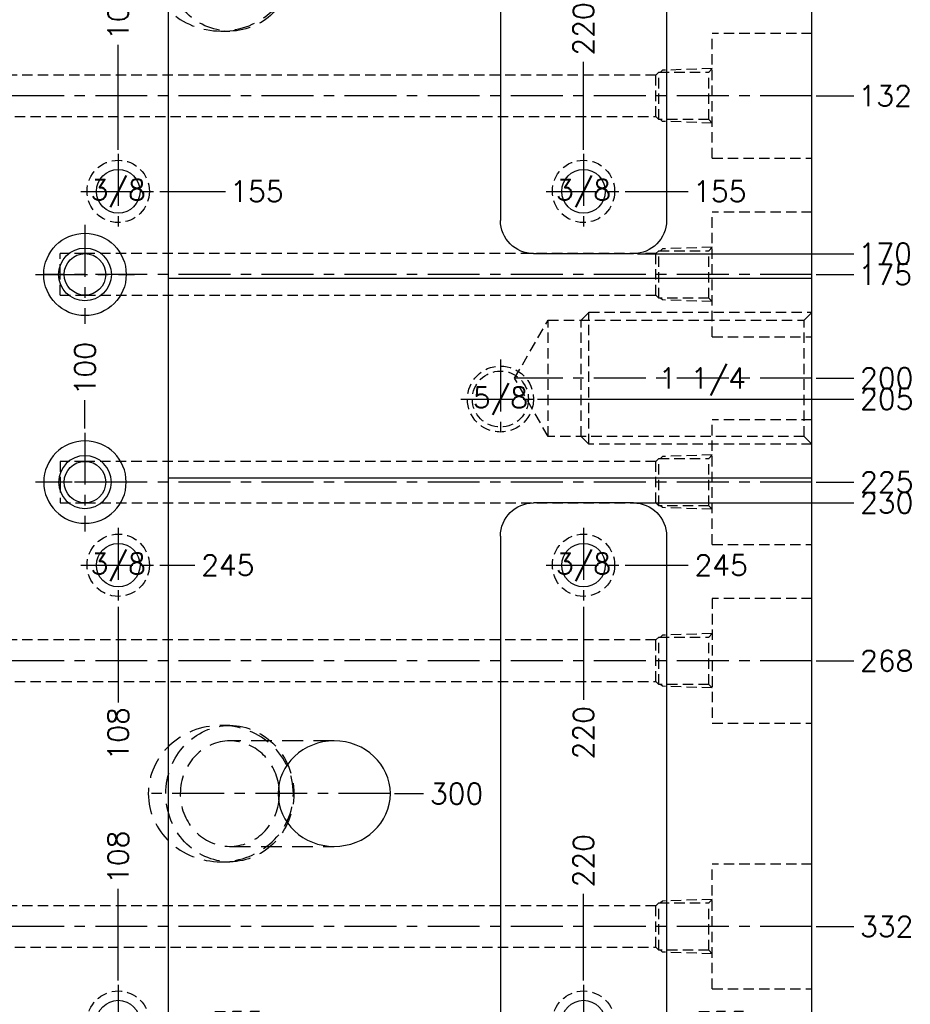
# Model space of a CAD drawing. Extents: x 2651 to 11825, y -3833 to 1075.
# Tile 549 of 656: x 6293 to 6507, y -2498 to -2261. Entities that reach past the tile are written whole.
import ezdxf
from ezdxf.enums import TextEntityAlignment as Align

# ---------------------------------------------------------------- set-up
doc = ezdxf.new("R2010")
doc.units = 0
doc.header["$LTSCALE"] = 10
for name, pattern in [('CENTER', [2, 1.25, -0.25, 0.25, -0.25]), ('DASHED', [0.75, 0.5, -0.25]), ('HIDDEN', [0.375, 0.25, -0.125])]:
    doc.linetypes.add(name, pattern=pattern)
doc.layers.get('0').update_dxf_attribs({"linetype": 'CONTINUOUS'})
doc.layers.get('Defpoints').update_dxf_attribs({"linetype": 'CONTINUOUS'})
for name, color, linetype in [('98', 7, 'CONTINUOUS'), ('CEN', 1, 'CENTER'), ('COOL', 150, 'HIDDEN'), ('DIM', 3, 'CONTINUOUS'), ('HIDDEN', 6, 'HIDDEN'), ('PART', 7, 'CONTINUOUS'), ('TEXT', 4, 'CONTINUOUS')]:
    doc.layers.add(name, color=color, linetype=linetype)
doc.styles.get("Standard").update_dxf_attribs({"font": 'romans.shx'})
doc.dimstyles.new('T5', dxfattribs={"dimtxt": 5, "dimasz": 4, "dimexe": 1.5, "dimexo": 1, "dimgap": 1.5, "dimtad": 0, "dimrnd": 1.38778e-17, "dimzin": 9, "dimdsep": 46, "dimtxsty": 'Standard', "dimblk": 'CLOSED', "dimcen": 0, "dimclrd": 3, "dimclre": 3, "dimclrt": 3, "dimazin": 2, "dimtfac": 0.75, "dimtofl": 0, "dimtmove": 0, "dimatfit": 3, "dimfxl": 0, "dimtolj": 1, "dimarcsym": 0})

# ---------------------------------------------------------------- blocks, each defined once
blk = doc.blocks.new('*U2488', base_point=(3771.43, -1418.36))
for radius in [7.94, 6.75]:
    blk.add_circle((3771.43, -1418.36), radius)
at = {"layer": 'CEN'}
for p, q in [((3771.43, -1408.83), (3771.43, -1427.89)), ((3761.9, -1418.36), (3780.96, -1418.36))]:
    blk.add_line(p, q, dxfattribs=at)
blk = doc.blocks.new('*U2503', base_point=(3791.43, -1458.36))
blk.add_circle((3791.43, -1458.36), 7.5)
at = {"layer": 'CEN'}
for p, q in [((3791.43, -1449.36), (3791.43, -1467.36)), ((3782.43, -1458.36), (3800.43, -1458.36))]:
    blk.add_line(p, q, dxfattribs=at)
at = {"layer": 'PART'}
blk.add_circle((3791.43, -1458.36), 5.25, dxfattribs=at)
blk = doc.blocks.new('*U2504', base_point=(3791.43, -1568.36))
blk.add_circle((3791.43, -1568.36), 7.5)
at = {"layer": 'CEN'}
for p, q in [((3791.43, -1559.36), (3791.43, -1577.36)), ((3782.43, -1568.36), (3800.43, -1568.36))]:
    blk.add_line(p, q, dxfattribs=at)
at = {"layer": 'PART'}
blk.add_circle((3791.43, -1568.36), 5.25, dxfattribs=at)
blk = doc.blocks.new('*U2505', base_point=(3791.43, -1368.36))
blk.add_circle((3791.43, -1368.36), 7.5)
at = {"layer": 'CEN'}
for p, q in [((3791.43, -1359.36), (3791.43, -1377.36)), ((3782.43, -1368.36), (3800.43, -1368.36))]:
    blk.add_line(p, q, dxfattribs=at)
at = {"layer": 'PART'}
blk.add_circle((3791.43, -1368.36), 5.25, dxfattribs=at)
blk = doc.blocks.new('*U2522', base_point=(3679.43, -1368.36))
blk.add_circle((3679.43, -1368.36), 7.5)
at = {"layer": 'CEN'}
for p, q in [((3679.43, -1359.36), (3679.43, -1377.36)), ((3670.43, -1368.36), (3688.43, -1368.36))]:
    blk.add_line(p, q, dxfattribs=at)
at = {"layer": 'PART'}
blk.add_circle((3679.43, -1368.36), 5.25, dxfattribs=at)
blk = doc.blocks.new('*U2524', base_point=(3679.43, -1463.61))
blk.add_circle((3679.43, -1463.61), 7.5)
at = {"layer": 'CEN'}
for p, q in [((3679.43, -1454.61), (3679.43, -1472.61)), ((3670.43, -1463.61), (3688.43, -1463.61))]:
    blk.add_line(p, q, dxfattribs=at)
at = {"layer": 'PART'}
blk.add_circle((3679.43, -1463.61), 5.25, dxfattribs=at)
blk = doc.blocks.new('*U2526', base_point=(3679.43, -1568.36))
blk.add_circle((3679.43, -1568.36), 7.5)
at = {"layer": 'CEN'}
for p, q in [((3679.43, -1559.36), (3679.43, -1577.36)), ((3670.43, -1568.36), (3688.43, -1568.36))]:
    blk.add_line(p, q, dxfattribs=at)
at = {"layer": 'PART'}
blk.add_circle((3679.43, -1568.36), 5.25, dxfattribs=at)
blk = doc.blocks.new('*D2992')
at = {"layer": 'Defpoints', "color": 0}
for p in [(6208.68, -2147.36), (6483.68, -2279.36), (6493.74, -2279.36)]:
    blk.add_point(p, dxfattribs=at)
at = {"layer": 'DIM', "color": 3, "lineweight": -2}
blk.add_line((6484.68, -2279.36), (6493.74, -2279.36), dxfattribs=at)
at = {"layer": 'DIM', "color": 3, "insert": (6501.31, -2279.36), "char_height": 5, "attachment_point": 5}
blk.add_mtext('\\A1;132', dxfattribs=at)
blk = doc.blocks.new('_Closed')
at = {"color": 0, "linetype": 'ByBlock', "lineweight": -2}
for p, q in [((-1, 0.167), (0, 0)), ((-1, 0.167), (-1, -0.167)), ((0, 0), (-1, -0.167)), ((0, 0), (-1, 0))]:
    blk.add_line(p, q, dxfattribs=at)
blk = doc.blocks.new('*D2993')
at = {"layer": 'Defpoints', "color": 0}
for p in [(6208.68, -2147.36), (6483.68, -2322.36), (6493.74, -2322.36)]:
    blk.add_point(p, dxfattribs=at)
at = {"layer": 'DIM', "color": 3, "lineweight": -2}
blk.add_line((6484.68, -2322.36), (6493.74, -2322.36), dxfattribs=at)
at = {"layer": 'DIM', "color": 3, "insert": (6501.31, -2322.36), "char_height": 5, "attachment_point": 5}
blk.add_mtext('\\A1;175', dxfattribs=at)
blk = doc.blocks.new('*D2994')
at = {"layer": 'Defpoints', "color": 0}
for p in [(6208.68, -2147.36), (6483.68, -2347.36), (6493.74, -2347.36)]:
    blk.add_point(p, dxfattribs=at)
at = {"layer": 'DIM', "color": 3, "lineweight": -2}
blk.add_line((6484.68, -2347.36), (6493.74, -2347.36), dxfattribs=at)
at = {"layer": 'DIM', "color": 3, "insert": (6501.67, -2347.36), "char_height": 5, "attachment_point": 5}
blk.add_mtext('\\A1;200', dxfattribs=at)
blk = doc.blocks.new('*D2995')
at = {"layer": 'Defpoints', "color": 0}
for p in [(6208.68, -2147.36), (6483.68, -2372.36), (6493.74, -2372.36)]:
    blk.add_point(p, dxfattribs=at)
at = {"layer": 'DIM', "color": 3, "lineweight": -2}
blk.add_line((6484.68, -2372.36), (6493.74, -2372.36), dxfattribs=at)
at = {"layer": 'DIM', "color": 3, "insert": (6501.67, -2372.36), "char_height": 5, "attachment_point": 5}
blk.add_mtext('\\A1;225', dxfattribs=at)
blk = doc.blocks.new('*D2996')
at = {"layer": 'Defpoints', "color": 0}
for p in [(6208.68, -2147.36), (6483.68, -2415.36), (6493.74, -2415.36)]:
    blk.add_point(p, dxfattribs=at)
at = {"layer": 'DIM', "color": 3, "lineweight": -2}
blk.add_line((6484.68, -2415.36), (6493.74, -2415.36), dxfattribs=at)
at = {"layer": 'DIM', "color": 3, "insert": (6501.67, -2415.36), "char_height": 5, "attachment_point": 5}
blk.add_mtext('\\A1;268', dxfattribs=at)
blk = doc.blocks.new('*D2997')
at = {"layer": 'Defpoints', "color": 0}
for p in [(6208.68, -2147.36), (6483.68, -2479.36), (6493.74, -2479.36)]:
    blk.add_point(p, dxfattribs=at)
at = {"layer": 'DIM', "color": 3, "lineweight": -2}
blk.add_line((6484.68, -2479.36), (6493.74, -2479.36), dxfattribs=at)
at = {"layer": 'DIM', "color": 3, "insert": (6501.67, -2479.36), "char_height": 5, "attachment_point": 5}
blk.add_mtext('\\A1;332', dxfattribs=at)
blk = doc.blocks.new('*D2998')
at = {"layer": 'Defpoints', "color": 0}
for p in [(6208.68, -2147.36), (6483.68, -2522.36), (6493.74, -2522.36)]:
    blk.add_point(p, dxfattribs=at)
at = {"layer": 'DIM', "color": 3, "lineweight": -2}
blk.add_line((6484.68, -2522.36), (6493.74, -2522.36), dxfattribs=at)
at = {"layer": 'DIM', "color": 3, "insert": (6501.67, -2522.36), "char_height": 5, "attachment_point": 5}
blk.add_mtext('\\A1;375', dxfattribs=at)
blk = doc.blocks.new('*D2999')
at = {"layer": 'Defpoints', "color": 0}
for p in [(6208.68, -2147.36), (6483.68, -2672.36), (6493.74, -2672.36)]:
    blk.add_point(p, dxfattribs=at)
at = {"layer": 'DIM', "color": 3, "lineweight": -2}
blk.add_line((6484.68, -2672.36), (6493.74, -2672.36), dxfattribs=at)
at = {"layer": 'DIM', "color": 3, "insert": (6501.67, -2672.36), "char_height": 5, "attachment_point": 5}
blk.add_mtext('\\A1;525', dxfattribs=at)
blk = doc.blocks.new('*D3011')
at = {"layer": 'Defpoints', "color": 0}
for p in [(6208.68, -2147.36), (6405.68, -2646.83), (6405.68, -2656.15)]:
    blk.add_point(p, dxfattribs=at)
at = {"layer": 'DIM', "color": 3, "lineweight": -2}
blk.add_line((6405.68, -2647.83), (6405.68, -2656.15), dxfattribs=at)
at = {"layer": 'DIM', "color": 3, "insert": (6405.68, -2663.72), "char_height": 5, "attachment_point": 5, "rotation": 90}
blk.add_mtext('\\A1;197', dxfattribs=at)
blk = doc.blocks.new('*D3012')
at = {"layer": 'Defpoints', "color": 0}
for p in [(6208.68, -2147.36), (6433.16, -2619.36), (6440.87, -2619.36)]:
    blk.add_point(p, dxfattribs=at)
at = {"layer": 'DIM', "color": 3, "lineweight": -2}
blk.add_line((6434.16, -2619.36), (6440.87, -2619.36), dxfattribs=at)
at = {"layer": 'DIM', "color": 3, "insert": (6448.8, -2619.36), "char_height": 5, "attachment_point": 5}
blk.add_mtext('\\A1;472', dxfattribs=at)
blk = doc.blocks.new('*D3013')
at = {"layer": 'Defpoints', "color": 0}
for p in [(6208.68, -2147.36), (6338.68, -2612.14), (6338.68, -2622.75)]:
    blk.add_point(p, dxfattribs=at)
at = {"layer": 'DIM', "color": 3, "lineweight": -2}
blk.add_line((6338.68, -2613.14), (6338.68, -2622.75), dxfattribs=at)
at = {"layer": 'DIM', "color": 3, "insert": (6338.68, -2630.32), "char_height": 5, "attachment_point": 5, "rotation": 90}
blk.add_mtext('\\A1;130', dxfattribs=at)
blk = doc.blocks.new('*D3014')
at = {"layer": 'Defpoints', "color": 0}
for p in [(6208.68, -2147.36), (6363.46, -2587.36), (6373.21, -2587.36)]:
    blk.add_point(p, dxfattribs=at)
at = {"layer": 'DIM', "color": 3, "lineweight": -2}
blk.add_line((6364.46, -2587.36), (6373.21, -2587.36), dxfattribs=at)
at = {"layer": 'DIM', "color": 3, "insert": (6381.14, -2587.36), "char_height": 5, "attachment_point": 5}
blk.add_mtext('\\A1;440', dxfattribs=at)
blk = doc.blocks.new('*D3015')
at = {"layer": 'Defpoints', "color": 0}
for p in [(6208.68, -2147.36), (6408.68, -2566.89), (6408.68, -2573.25)]:
    blk.add_point(p, dxfattribs=at)
at = {"layer": 'DIM', "color": 3, "lineweight": -2}
blk.add_line((6408.68, -2567.89), (6408.68, -2573.25), dxfattribs=at)
at = {"layer": 'DIM', "color": 3, "insert": (6408.68, -2581.18), "char_height": 5, "attachment_point": 5, "rotation": 90}
blk.add_mtext('\\A1;200', dxfattribs=at)
blk = doc.blocks.new('*D3016')
at = {"layer": 'Defpoints', "color": 0}
for p in [(6208.68, -2147.36), (6418.21, -2557.36), (6429.72, -2557.36)]:
    blk.add_point(p, dxfattribs=at)
at = {"layer": 'DIM', "color": 3, "lineweight": -2}
blk.add_line((6419.21, -2557.36), (6429.72, -2557.36), dxfattribs=at)
at = {"layer": 'DIM', "color": 3, "insert": (6437.64, -2557.36), "char_height": 5, "attachment_point": 5}
blk.add_mtext('\\A1;410', dxfattribs=at)
blk = doc.blocks.new('*D3027')
at = {"layer": 'Defpoints', "color": 0}
for p in [(6208.68, -2147.36), (6437.68, -2302.36), (6453.9, -2302.36)]:
    blk.add_point(p, dxfattribs=at)
at = {"layer": 'DIM', "color": 3, "lineweight": -2}
blk.add_line((6438.68, -2302.36), (6453.9, -2302.36), dxfattribs=at)
at = {"layer": 'DIM', "color": 3, "insert": (6461.47, -2302.36), "char_height": 5, "attachment_point": 5}
blk.add_mtext('\\A1;155', dxfattribs=at)
blk = doc.blocks.new('*D3028')
at = {"layer": 'Defpoints', "color": 0}
for p in [(6208.68, -2147.36), (6437.68, -2392.36), (6453.9, -2392.36)]:
    blk.add_point(p, dxfattribs=at)
at = {"layer": 'DIM', "color": 3, "lineweight": -2}
blk.add_line((6438.68, -2392.36), (6453.9, -2392.36), dxfattribs=at)
at = {"layer": 'DIM', "color": 3, "insert": (6461.83, -2392.36), "char_height": 5, "attachment_point": 5}
blk.add_mtext('\\A1;245', dxfattribs=at)
blk = doc.blocks.new('*D3029')
at = {"layer": 'Defpoints', "color": 0}
for p in [(6208.68, -2147.36), (6437.68, -2502.36), (6453.9, -2502.36)]:
    blk.add_point(p, dxfattribs=at)
at = {"layer": 'DIM', "color": 3, "lineweight": -2}
blk.add_line((6438.68, -2502.36), (6453.9, -2502.36), dxfattribs=at)
at = {"layer": 'DIM', "color": 3, "insert": (6461.83, -2502.36), "char_height": 5, "attachment_point": 5}
blk.add_mtext('\\A1;355', dxfattribs=at)
blk = doc.blocks.new('*D3030')
at = {"layer": 'Defpoints', "color": 0}
for p in [(6208.68, -2147.36), (6428.68, -2471.44), (6428.68, -2493.36)]:
    blk.add_point(p, dxfattribs=at)
at = {"layer": 'DIM', "color": 3, "lineweight": -2}
blk.add_line((6428.68, -2492.36), (6428.68, -2471.44), dxfattribs=at)
at = {"layer": 'DIM', "color": 3, "insert": (6428.68, -2463.51), "char_height": 5, "attachment_point": 5, "rotation": 90}
blk.add_mtext('\\A1;220', dxfattribs=at)
blk = doc.blocks.new('*D3031')
at = {"layer": 'Defpoints', "color": 0}
for p in [(6208.68, -2147.36), (6428.68, -2401.36), (6428.68, -2424.76)]:
    blk.add_point(p, dxfattribs=at)
at = {"layer": 'DIM', "color": 3, "lineweight": -2}
blk.add_line((6428.68, -2402.36), (6428.68, -2424.76), dxfattribs=at)
at = {"layer": 'DIM', "color": 3, "insert": (6428.68, -2432.69), "char_height": 5, "attachment_point": 5, "rotation": 90}
blk.add_mtext('\\A1;220', dxfattribs=at)
blk = doc.blocks.new('*D3032')
at = {"layer": 'Defpoints', "color": 0}
for p in [(6208.68, -2147.36), (6428.68, -2271.19), (6428.68, -2293.36)]:
    blk.add_point(p, dxfattribs=at)
at = {"layer": 'DIM', "color": 3, "lineweight": -2}
blk.add_line((6428.68, -2292.36), (6428.68, -2271.19), dxfattribs=at)
at = {"layer": 'DIM', "color": 3, "insert": (6428.68, -2263.26), "char_height": 5, "attachment_point": 5, "rotation": 90}
blk.add_mtext('\\A1;220', dxfattribs=at)
blk = doc.blocks.new('*D3043')
at = {"layer": 'Defpoints', "color": 0}
for p in [(6208.68, -2147.36), (6440.68, -2317.36), (6493.74, -2317.36)]:
    blk.add_point(p, dxfattribs=at)
at = {"layer": 'DIM', "color": 3, "lineweight": -2}
blk.add_line((6441.68, -2317.36), (6493.74, -2317.36), dxfattribs=at)
at = {"layer": 'DIM', "color": 3, "insert": (6501.31, -2317.36), "char_height": 5, "attachment_point": 5}
blk.add_mtext('\\A1;170', dxfattribs=at)
blk = doc.blocks.new('*D3044')
at = {"layer": 'Defpoints', "color": 0}
for p in [(6208.68, -2147.36), (6416.62, -2352.36), (6493.74, -2352.36)]:
    blk.add_point(p, dxfattribs=at)
at = {"layer": 'DIM', "color": 3, "lineweight": -2}
blk.add_line((6417.62, -2352.36), (6493.74, -2352.36), dxfattribs=at)
at = {"layer": 'DIM', "color": 3, "insert": (6501.67, -2352.36), "char_height": 5, "attachment_point": 5}
blk.add_mtext('\\A1;205', dxfattribs=at)
blk = doc.blocks.new('*D3045')
at = {"layer": 'Defpoints', "color": 0}
for p in [(6208.68, -2147.36), (6440.68, -2377.36), (6493.74, -2377.36)]:
    blk.add_point(p, dxfattribs=at)
at = {"layer": 'DIM', "color": 3, "lineweight": -2}
blk.add_line((6441.68, -2377.36), (6493.74, -2377.36), dxfattribs=at)
at = {"layer": 'DIM', "color": 3, "insert": (6501.67, -2377.36), "char_height": 5, "attachment_point": 5}
blk.add_mtext('\\A1;230', dxfattribs=at)
blk = doc.blocks.new('*D3046')
at = {"layer": 'Defpoints', "color": 0}
for p in [(6208.68, -2147.36), (6440.68, -2517.36), (6493.74, -2517.36)]:
    blk.add_point(p, dxfattribs=at)
at = {"layer": 'DIM', "color": 3, "lineweight": -2}
blk.add_line((6441.68, -2517.36), (6493.74, -2517.36), dxfattribs=at)
at = {"layer": 'DIM', "color": 3, "insert": (6501.67, -2517.36), "char_height": 5, "attachment_point": 5}
blk.add_mtext('\\A1;370', dxfattribs=at)
blk = doc.blocks.new('*D3054')
at = {"layer": 'Defpoints', "color": 0}
for p in [(6208.68, -2147.36), (6382.2, -2447.36), (6390.21, -2447.36)]:
    blk.add_point(p, dxfattribs=at)
at = {"layer": 'DIM', "color": 3, "lineweight": -2}
blk.add_line((6383.2, -2447.36), (6390.21, -2447.36), dxfattribs=at)
at = {"layer": 'DIM', "color": 3, "insert": (6398.14, -2447.36), "char_height": 5, "attachment_point": 5}
blk.add_mtext('\\A1;300', dxfattribs=at)
blk = doc.blocks.new('*D3191')
at = {"layer": 'Defpoints', "color": 0}
for p in [(6208.68, -2147.36), (6328.68, -2547.36), (6338.64, -2547.36)]:
    blk.add_point(p, dxfattribs=at)
at = {"layer": 'DIM', "color": 3, "lineweight": -2}
blk.add_line((6329.68, -2547.36), (6338.64, -2547.36), dxfattribs=at)
at = {"layer": 'DIM', "color": 3, "insert": (6346.57, -2547.36), "char_height": 5, "attachment_point": 5}
blk.add_mtext('\\A1;400', dxfattribs=at)
blk = doc.blocks.new('*D3192')
at = {"layer": 'Defpoints', "color": 0}
for p in [(6208.68, -2147.36), (6325.68, -2502.36), (6337.39, -2502.36)]:
    blk.add_point(p, dxfattribs=at)
at = {"layer": 'DIM', "color": 3, "lineweight": -2}
blk.add_line((6326.68, -2502.36), (6337.39, -2502.36), dxfattribs=at)
at = {"layer": 'DIM', "color": 3, "insert": (6345.32, -2502.36), "char_height": 5, "attachment_point": 5}
blk.add_mtext('\\A1;355', dxfattribs=at)
blk = doc.blocks.new('*D3193')
at = {"layer": 'Defpoints', "color": 0}
for p in [(6208.68, -2147.36), (6308.68, -2534.26), (6308.68, -2555.45)]:
    blk.add_point(p, dxfattribs=at)
at = {"layer": 'DIM', "color": 3, "lineweight": -2}
blk.add_line((6308.68, -2535.26), (6308.68, -2555.45), dxfattribs=at)
at = {"layer": 'DIM', "color": 3, "insert": (6308.68, -2563.03), "char_height": 5, "attachment_point": 5, "rotation": 90}
blk.add_mtext('\\A1;100', dxfattribs=at)
blk = doc.blocks.new('*D3176')
at = {"layer": 'Defpoints', "color": 0}
for p in [(6208.68, -2147.36), (6316.68, -2470.26), (6316.68, -2493.36)]:
    blk.add_point(p, dxfattribs=at)
at = {"layer": 'DIM', "color": 3, "lineweight": -2}
blk.add_line((6316.68, -2492.36), (6316.68, -2470.26), dxfattribs=at)
at = {"layer": 'DIM', "color": 3, "insert": (6316.68, -2462.69), "char_height": 5, "attachment_point": 5, "rotation": 90}
blk.add_mtext('\\A1;108', dxfattribs=at)
blk = doc.blocks.new('*D3179')
at = {"layer": 'Defpoints', "color": 0}
for p in [(6208.68, -2147.36), (6325.68, -2392.36), (6335.14, -2392.36)]:
    blk.add_point(p, dxfattribs=at)
at = {"layer": 'DIM', "color": 3, "lineweight": -2}
blk.add_line((6326.68, -2392.36), (6335.14, -2392.36), dxfattribs=at)
at = {"layer": 'DIM', "color": 3, "insert": (6343.07, -2392.36), "char_height": 5, "attachment_point": 5}
blk.add_mtext('\\A1;245', dxfattribs=at)
blk = doc.blocks.new('*D3180')
at = {"layer": 'Defpoints', "color": 0}
for p in [(6208.68, -2147.36), (6316.68, -2401.36), (6316.68, -2425.39)]:
    blk.add_point(p, dxfattribs=at)
at = {"layer": 'DIM', "color": 3, "lineweight": -2}
blk.add_line((6316.68, -2402.36), (6316.68, -2425.39), dxfattribs=at)
at = {"layer": 'DIM', "color": 3, "insert": (6316.68, -2432.96), "char_height": 5, "attachment_point": 5, "rotation": 90}
blk.add_mtext('\\A1;108', dxfattribs=at)
blk = doc.blocks.new('*D3181')
at = {"layer": 'Defpoints', "color": 0}
for p in [(6208.68, -2147.36), (6308.68, -2352.62), (6308.68, -2360.45)]:
    blk.add_point(p, dxfattribs=at)
at = {"layer": 'DIM', "color": 3, "lineweight": -2}
blk.add_line((6308.68, -2359.45), (6308.68, -2352.62), dxfattribs=at)
at = {"layer": 'DIM', "color": 3, "insert": (6308.68, -2345.05), "char_height": 5, "attachment_point": 5, "rotation": 90}
blk.add_mtext('\\A1;100', dxfattribs=at)
blk = doc.blocks.new('*D3155')
at = {"layer": 'Defpoints', "color": 0}
for p in [(6208.68, -2147.36), (6325.68, -2302.36), (6342.5, -2302.36)]:
    blk.add_point(p, dxfattribs=at)
at = {"layer": 'DIM', "color": 3, "lineweight": -2}
blk.add_line((6326.68, -2302.36), (6342.5, -2302.36), dxfattribs=at)
at = {"layer": 'DIM', "color": 3, "insert": (6350.07, -2302.36), "char_height": 5, "attachment_point": 5}
blk.add_mtext('\\A1;155', dxfattribs=at)
blk = doc.blocks.new('*D3156')
at = {"layer": 'Defpoints', "color": 0}
for p in [(6208.68, -2147.36), (6316.68, -2267.09), (6316.68, -2293.36)]:
    blk.add_point(p, dxfattribs=at)
at = {"layer": 'DIM', "color": 3, "lineweight": -2}
blk.add_line((6316.68, -2292.36), (6316.68, -2267.09), dxfattribs=at)
at = {"layer": 'DIM', "color": 3, "insert": (6316.68, -2259.52), "char_height": 5, "attachment_point": 5, "rotation": 90}
blk.add_mtext('\\A1;108', dxfattribs=at)

msp = doc.modelspace()

# ---------------------------------------------------------------- linework, layer by layer
at = {"layer": '98', "color": 7, "linetype": 'Continuous'}
for p, q in [((6328.684, -2171.358), (6328.684, -2323.358)), ((6483.684, -2323.358), (6483.684, -2171.358)), ((6408.684, -2185.358), (6408.684, -2309.358)), ((6448.684, -2185.358), (6448.684, -2309.358)), ((6416.684, -2317.358), (6440.684, -2317.358)), ((6328.684, -2323.358), (6328.684, -2371.358)), ((6483.684, -2323.358), (6328.684, -2323.358)), ((6483.684, -2371.358), (6483.684, -2323.358)), ((6328.684, -2371.358), (6328.684, -2523.358)), ((6328.684, -2371.358), (6483.684, -2371.358)), ((6483.684, -2523.358), (6483.684, -2371.358)), ((6440.684, -2377.358), (6416.684, -2377.358)), ((6408.684, -2385.358), (6408.684, -2509.358)), ((6448.684, -2385.358), (6448.684, -2509.358))]:
    msp.add_line(p, q, dxfattribs=at)
at = {"layer": '98', "color": 6, "linetype": 'DASHED'}
for p, q in [((6341.386, -2263.758), (6343.558, -2263.758)), ((6343.558, -2430.958), (6341.386, -2430.958)), ((6368.684, -2434.658), (6343.558, -2434.658)), ((6343.558, -2460.058), (6368.684, -2460.058)), ((6341.386, -2463.758), (6343.558, -2463.758))]:
    msp.add_line(p, q, dxfattribs=at)
at = {"layer": '98', "color": 7, "linetype": 'Continuous'}
for centre, radius in [((6308.684, -2322.358), 9.92), ((6308.684, -2322.358), 6.35), ((6308.684, -2322.358), 5), ((6308.684, -2372.358), 5)]:
    msp.add_circle(centre, radius, dxfattribs=at)
at = {"layer": '98', "color": 7, "linetype": 'Continuous', "extrusion": (0, 0, -1)}
for radius in [9.92, 6.35]:
    msp.add_circle((-6308.684, -2372.358), radius, dxfattribs=at)
for centre, start, end in [((-6416.684, -2309.358), 270, 0), ((-6440.684, -2309.358), 180, 270), ((-6416.684, -2385.358), 0, 90), ((-6440.684, -2385.358), 90, 180)]:
    msp.add_arc(centre, 8, start, end, dxfattribs=at)
at = {"layer": '98', "color": 6, "linetype": 'DASHED', "extrusion": (0, 0, -1)}
for centre in [(6341.386, -2247.358), (6341.386, -2447.358)]:
    msp.add_ellipse(centre, major_axis=(-17.453, 0), ratio=0.9396926, dxfattribs=at)
at = {"layer": '98', "color": 6, "linetype": 'DASHED'}
for centre in [(6343.558, -2247.358), (6343.558, -2447.358)]:
    msp.add_ellipse(centre, major_axis=(0, 16.4), ratio=0.9396926, dxfattribs=at)
for start_param, end_param in [(0, 4.5527568), (4.8720211, 6.2831853)]:
    msp.add_ellipse((6343.558, -2447.358), major_axis=(0, 12.7), ratio=0.9396926, start_param=start_param, end_param=end_param, dxfattribs=at)
at = {"layer": '98', "color": 7, "linetype": 'Continuous', "extrusion": (0, 0, -1)}
msp.add_ellipse((6368.684, -2447.358), major_axis=(-13.515, 0), ratio=0.9396926, start_param=3.1415927, end_param=9.424778, dxfattribs=at)
at = {"layer": '98', "color": 7, "linetype": 'Continuous'}
for start_param, end_param in [(4.712389, 4.8720211), (4.5527568, 4.712389)]:
    msp.add_ellipse((6343.558, -2447.358), major_axis=(0, 12.7), ratio=0.9396926, start_param=start_param, end_param=end_param, dxfattribs=at)
at = {"layer": 'CEN'}
for p, q in [((6308.684, -2310.454), (6308.684, -2334.262)), ((6296.78, -2322.358), (6320.588, -2322.358)), ((6483.684, -2347.358), (6412.101, -2347.358)), ((6308.684, -2360.454), (6308.684, -2384.262)), ((6320.588, -2372.358), (6296.78, -2372.358))]:
    msp.add_line(p, q, dxfattribs=at)
at = {"layer": 'COOL'}
for p, q in [((6459.684, -2279.358), (6459.684, -2264.358)), ((6483.684, -2264.358), (6459.684, -2264.358)), ((6446.09, -2274.358), (6276.802, -2274.358)), ((6459.684, -2294.358), (6459.684, -2279.358)), ((6276.792, -2284.358), (6446.09, -2284.358)), ((6459.684, -2294.358), (6483.684, -2294.358)), ((6459.684, -2337.358), (6459.684, -2307.358)), ((6483.684, -2307.358), (6459.684, -2307.358)), ((6302.684, -2322.358), (6302.684, -2317.358)), ((6308.684, -2317.358), (6302.684, -2317.358)), ((6446.09, -2317.358), (6308.684, -2317.358)), ((6302.684, -2327.358), (6302.684, -2322.358)), ((6302.684, -2327.358), (6308.684, -2327.358)), ((6308.684, -2327.358), (6446.09, -2327.358)), ((6459.684, -2337.358), (6483.684, -2337.358)), ((6459.684, -2387.358), (6459.684, -2357.358)), ((6483.684, -2357.358), (6459.684, -2357.358)), ((6302.684, -2367.358), (6302.684, -2372.358)), ((6308.684, -2367.358), (6302.684, -2367.358)), ((6446.09, -2367.358), (6308.684, -2367.358)), ((6302.684, -2372.358), (6302.684, -2377.358)), ((6302.684, -2377.358), (6308.684, -2377.358)), ((6308.684, -2377.358), (6446.09, -2377.358)), ((6459.684, -2387.358), (6483.684, -2387.358)), ((6459.684, -2400.358), (6459.684, -2415.358)), ((6483.684, -2400.358), (6459.684, -2400.358)), ((6446.09, -2410.358), (6276.802, -2410.358)), ((6459.684, -2415.358), (6459.684, -2430.358)), ((6276.792, -2420.358), (6446.09, -2420.358)), ((6459.684, -2430.358), (6483.684, -2430.358)), ((6459.684, -2479.358), (6459.684, -2464.358)), ((6483.684, -2464.358), (6459.684, -2464.358)), ((6446.09, -2474.358), (6276.802, -2474.358)), ((6459.684, -2494.358), (6459.684, -2479.358)), ((6276.792, -2484.358), (6446.09, -2484.358)), ((6459.684, -2494.358), (6483.684, -2494.358))]:
    msp.add_line(p, q, dxfattribs=at)
at = {"layer": 'COOL', "color": 1, "linetype": 'CENTER'}
for p, q in [((6483.684, -2279.358), (6254.814, -2279.358)), ((6483.684, -2322.358), (6298.764, -2322.358)), ((6483.684, -2372.358), (6298.764, -2372.358)), ((6483.684, -2415.358), (6254.814, -2415.358)), ((6382.199, -2447.358), (6323.934, -2447.358)), ((6483.684, -2479.358), (6254.814, -2479.358))]:
    msp.add_line(p, q, dxfattribs=at)
at = {"layer": 'COOL'}
for points in [[(6459.684, -2272.808), (6447.684, -2273.211), (6447.237, -2273.658)], [(6459.684, -2285.908), (6458.834, -2285.058), (6458.834, -2273.658), (6459.684, -2272.808)], [(6446.79, -2285.058), (6446.09, -2284.358), (6446.09, -2274.358), (6446.79, -2273.658)], [(6458.834, -2285.058), (6446.79, -2285.058), (6446.79, -2273.658), (6458.834, -2273.658)], [(6459.684, -2285.908), (6447.684, -2285.505), (6447.237, -2285.058)], [(6459.684, -2315.808), (6447.684, -2316.211), (6447.237, -2316.658)], [(6459.684, -2328.908), (6458.834, -2328.058), (6458.834, -2316.658), (6459.684, -2315.808)], [(6446.79, -2328.058), (6446.09, -2327.358), (6446.09, -2317.358), (6446.79, -2316.658)], [(6458.834, -2328.058), (6446.79, -2328.058), (6446.79, -2316.658), (6458.834, -2316.658)], [(6459.684, -2328.908), (6447.684, -2328.505), (6447.237, -2328.058)], [(6446.79, -2378.058), (6446.09, -2377.358), (6446.09, -2367.358), (6446.79, -2366.658)], [(6458.834, -2378.058), (6446.79, -2378.058), (6446.79, -2366.658), (6458.834, -2366.658)], [(6459.684, -2365.808), (6447.684, -2366.211), (6447.237, -2366.658)], [(6459.684, -2378.908), (6458.834, -2378.058), (6458.834, -2366.658), (6459.684, -2365.808)], [(6459.684, -2378.908), (6447.684, -2378.505), (6447.237, -2378.058)], [(6446.79, -2421.058), (6446.09, -2420.358), (6446.09, -2410.358), (6446.79, -2409.658)], [(6458.834, -2421.058), (6446.79, -2421.058), (6446.79, -2409.658), (6458.834, -2409.658)], [(6459.684, -2408.808), (6447.684, -2409.211), (6447.237, -2409.658)], [(6459.684, -2421.908), (6458.834, -2421.058), (6458.834, -2409.658), (6459.684, -2408.808)], [(6459.684, -2421.908), (6447.684, -2421.505), (6447.237, -2421.058)], [(6446.79, -2485.058), (6446.09, -2484.358), (6446.09, -2474.358), (6446.79, -2473.658)], [(6458.834, -2485.058), (6446.79, -2485.058), (6446.79, -2473.658), (6458.834, -2473.658)], [(6459.684, -2472.808), (6447.684, -2473.211), (6447.237, -2473.658)], [(6459.684, -2485.908), (6458.834, -2485.058), (6458.834, -2473.658), (6459.684, -2472.808)], [(6459.684, -2485.908), (6447.684, -2485.505), (6447.237, -2485.058)]]:
    msp.add_lwpolyline(points, dxfattribs=at)
at = {"layer": 'HIDDEN'}
for points in [[(6429.997, -2363.233), (6428.122, -2361.358), (6428.122, -2333.358), (6429.997, -2331.483)], [(6483.684, -2363.233), (6429.997, -2363.233), (6429.997, -2331.483), (6483.684, -2331.483)], [(6483.684, -2363.233), (6481.809, -2361.358), (6481.809, -2333.358), (6483.684, -2331.483)], [(6420.184, -2361.358), (6412.101, -2347.358), (6420.184, -2333.358)], [(6481.809, -2361.358), (6420.184, -2361.358), (6420.184, -2333.358), (6481.809, -2333.358)]]:
    msp.add_lwpolyline(points, dxfattribs=at)

# ---------------------------------------------------------------- block references
for name, p in [('*U2522', (6316.684, -2302.358)), ('*U2505', (6428.684, -2302.358)), ('*U2488', (6408.684, -2352.358)), ('*U2524', (6316.684, -2392.358)), ('*U2503', (6428.684, -2392.358)), ('*U2526', (6316.684, -2502.358)), ('*U2504', (6428.684, -2502.358))]:
    msp.add_blockref(name, p, dxfattribs=at)

# ---------------------------------------------------------------- texts
at = {"layer": 'TEXT'}
for s, p in [('3/8', (6316.684, -2302.358)), ('3/8', (6428.684, -2302.358)), ('5/8', (6408.684, -2352.358)), ('3/8', (6316.684, -2392.358)), ('3/8', (6428.684, -2392.358))]:
    msp.add_text(s, height=5, dxfattribs=at).set_placement(p, align=Align.MIDDLE)
msp.add_text('1 1/4', height=5, dxfattribs=at).set_placement((6467.809, -2347.358), align=Align.MIDDLE_RIGHT)

# ---------------------------------------------------------------- dimensions: what is measured, and where the dimension line sits
at = {"layer": 'DIM'}
for feature_location, offset, dtype, picture, middle in [((6483.684, -2279.358), (10.059, 0), 0, '*D2992', (6501.314, -2279.358)), ((6483.684, -2322.358), (10.059, 0), 0, '*D2993', (6501.314, -2322.358)), ((6483.684, -2347.358), (10.059, 0), 0, '*D2994', (6501.671, -2347.358)), ((6483.684, -2372.358), (10.059, 0), 0, '*D2995', (6501.671, -2372.358)), ((6483.684, -2415.358), (10.059, 0), 0, '*D2996', (6501.671, -2415.358)), ((6483.684, -2479.358), (10.059, 0), 0, '*D2997', (6501.671, -2479.358)), ((6483.684, -2522.358), (10.059, 0), 0, '*D2998', (6501.671, -2522.358)), ((6483.684, -2672.358), (10.059, 0), 0, '*D2999', (6501.671, -2672.358)), ((6405.684, -2646.832), (0, -9.314), 1, '*D3011', (6405.684, -2663.718)), ((6433.158, -2619.358), (7.709, 0), 0, '*D3012', (6448.796, -2619.358)), ((6338.684, -2612.138), (0, -10.615), 1, '*D3013', (6338.684, -2630.324)), ((6363.464, -2587.358), (9.745, 0), 0, '*D3014', (6381.137, -2587.358)), ((6408.684, -2566.886), (0, -6.362), 1, '*D3015', (6408.684, -2581.176)), ((6418.212, -2557.358), (11.504, 0), 0, '*D3016', (6437.645, -2557.358)), ((6437.684, -2302.358), (16.216, 0), 0, '*D3027', (6461.471, -2302.358)), ((6437.684, -2392.358), (16.216, 0), 0, '*D3028', (6461.828, -2392.358)), ((6437.684, -2502.358), (16.216, 0), 0, '*D3029', (6461.828, -2502.358)), ((6428.684, -2493.358), (0, 21.918), 1, '*D3030', (6428.684, -2463.511)), ((6428.684, -2401.358), (0, -23.406), 1, '*D3031', (6428.684, -2432.692)), ((6428.684, -2293.358), (0, 22.168), 1, '*D3032', (6428.684, -2263.261)), ((6440.684, -2317.358), (53.059, 0), 0, '*D3043', (6501.314, -2317.358)), ((6416.624, -2352.358), (77.119, 0), 0, '*D3044', (6501.671, -2352.358)), ((6440.684, -2377.358), (53.059, 0), 0, '*D3045', (6501.671, -2377.358)), ((6440.684, -2517.358), (53.059, 0), 0, '*D3046', (6501.671, -2517.358)), ((6382.199, -2447.358), (8.011, 0), 0, '*D3054', (6398.139, -2447.358)), ((6328.684, -2547.358), (9.958, 0), 0, '*D3191', (6346.57, -2547.358)), ((6325.684, -2502.358), (11.709, 0), 0, '*D3192', (6345.321, -2502.358)), ((6308.684, -2534.262), (0, -21.193), 1, '*D3193', (6308.684, -2563.026)), ((6316.684, -2493.358), (0, 23.094), 1, '*D3176', (6316.684, -2462.693)), ((6325.684, -2392.358), (9.453, 0), 0, '*D3179', (6343.066, -2392.358)), ((6316.684, -2401.358), (0, -24.029), 1, '*D3180', (6316.684, -2432.958)), ((6308.684, -2360.454), (0, 7.833), 1, '*D3181', (6308.684, -2345.05)), ((6325.684, -2302.358), (16.811, 0), 0, '*D3155', (6350.067, -2302.358)), ((6316.684, -2293.358), (0, 26.265), 1, '*D3156', (6316.684, -2259.521))]:
    dim = msp.add_ordinate_dim(feature_location=feature_location, offset=offset, dtype=dtype, origin=(6208.684, -2147.358), dimstyle='T5', dxfattribs=at)
    dim.commit()
    dim.dimension.update_dxf_attribs({"geometry": picture, "text_midpoint": middle})

doc.saveas('drawing.dxf')
